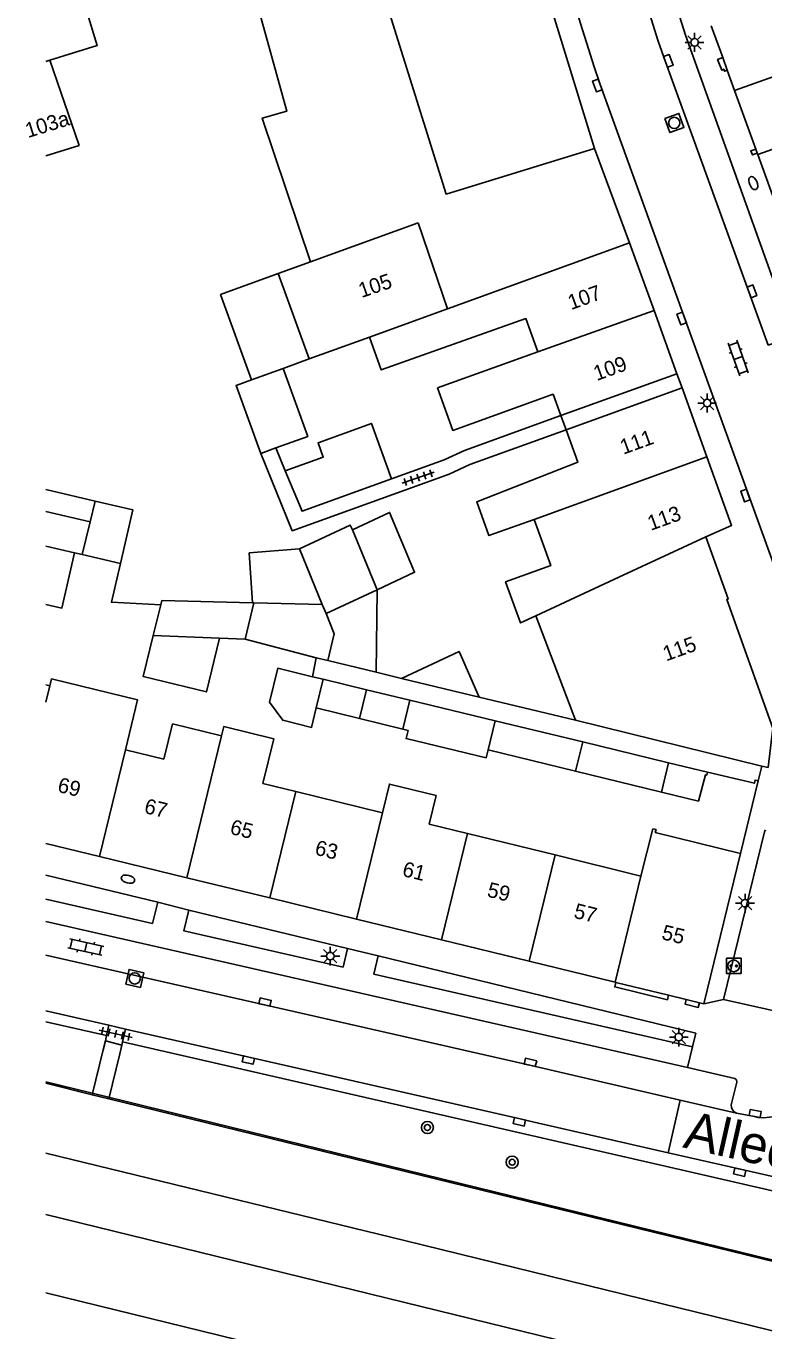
# Model space of a CAD drawing. Extents: x 132998 to 136004, y 396998 to 398512.
# Drawn here: x 132998.7 to 133047.6, y 397073.3 to 397159.9 of the extents above; entities that cross this region are included whole.
import ezdxf

# ---------------------------------------------------------------- set-up
doc = ezdxf.new("R2010")
doc.units = 0
for name, color, linetype in [('gg-afsc-erfafscheiding', 7, 'Continuous'), ('gg-afsc-muur', 7, 'Continuous'), ('gg-anno-huisnummerreeks BGT', 7, 'Continuous'), ('gg-anno-openbare ruimte label', 7, 'Continuous'), ('gg-aspt-spoorlijn', 7, 'Continuous'), ('gg-bbg-bijgebouw', 7, 'Continuous'), ('gg-bbg-gedigitaliseerde bebouwing', 7, 'Continuous'), ('gg-bbg-gedigitaliseerde bebouwing onder overbouw', 7, 'Continuous'), ('gg-bbg-gedigitaliseerde bijgebouw', 7, 'Continuous'), ('gg-bbg-gedigitaliseerde overbouw', 7, 'Continuous'), ('gg-bbg-hoofdgebouw', 7, 'Continuous'), ('gg-bbg-luifel en loopbrug', 7, 'Continuous'), ('gg-bbg-pand overbouw', 7, 'Continuous'), ('gg-bbg-tussenscheiding', 7, 'Continuous'), ('gg-knt-trap', 7, 'Continuous'), ('gg-knt-verharding', 7, 'Continuous'), ('gg-knt-verharding nz', 7, 'Continuous'), ('gg-kntw-beschoeiing', 7, 'Continuous'), ('gt-grn-groengrens', 7, 'Continuous'), ('gt-grn-weggrens', 7, 'Continuous'), ('gt-symb-boom', 7, 'Continuous'), ('gt-symb-brandkraan', 7, 'Continuous'), ('gt-symb-klinker verharding', 7, 'Continuous'), ('gt-symb-kolk', 7, 'Continuous'), ('gt-symb-laadpunt elektrisch vervoer', 7, 'Continuous'), ('gt-symb-lichtmast', 7, 'Continuous'), ('gt-symb-rioolschacht', 7, 'Continuous'), ('gt-symb-tegel verharding', 7, 'Continuous'), ('gx-grn-maaiveld', 7, 'Continuous')]:
    doc.layers.add(name, color=color, linetype=linetype)

# ---------------------------------------------------------------- blocks, each defined once
blk = doc.blocks.new('gt0-BR')
at = {"layer": 'gt-symb-brandkraan'}
for centre, radius, start, end in [((-0.244, 0), 0.206, 107.56694, 252.43307), ((0.599, -2.664), 3, 106.89205, 107.56694), ((0, -0.691), 0.938, 73.10799, 106.89205), ((-0.599, -2.664), 3, 72.43309, 73.10799), ((0.244, 0), 0.206, 287.56695, 72.43309), ((0.599, 2.664), 3, 252.43307, 253.10797), ((0, 0.691), 0.938, 253.10797, 286.89206), ((-0.599, 2.664), 3, 286.89206, 287.56695)]:
    blk.add_arc(centre, radius, start, end, dxfattribs=at)
blk = doc.blocks.new('gt0-KL1')
at = {"layer": 'gt-symb-klinker verharding'}
for p, q in [((-1.15, 0.3), (1.15, 0.3)), ((-1, -0.3), (-1, 0.3)), ((-0.5, 0.3), (-0.5, 0.45)), ((0, -0.3), (0, 0.3)), ((0.5, 0.3), (0.5, 0.45)), ((1, -0.3), (1, 0.3)), ((-1.15, -0.3), (1.15, -0.3)), ((-0.5, -0.45), (-0.5, -0.3)), ((0.5, -0.45), (0.5, -0.3))]:
    blk.add_line(p, q, dxfattribs=at)
blk = doc.blocks.new('gt0-KOLK')
at = {"layer": 'gt-symb-kolk'}
blk.add_lwpolyline([(0, 0), (0.375, 0), (0.375, 0.4), (-0.375, 0.4), (-0.375, 0), (0, 0)], dxfattribs=at)
blk = doc.blocks.new('gt0-RS')
at = {"layer": 'gt-symb-rioolschacht'}
blk.add_lwpolyline([(-0.5, -0.5), (0.5, -0.5), (0.5, 0.5), (-0.5, 0.5)], close=True, dxfattribs=at)
blk.add_circle((0, 0), 0.375, dxfattribs=at)
blk = doc.blocks.new('gt0-LMAST')
at = {"layer": 'gt-symb-lichtmast'}
for p, q in [((-0.182, 0.173), (-0.447, 0.438)), ((-0.005, 0.246), (-0.005, 0.621)), ((0.172, 0.173), (0.437, 0.438)), ((-0.255, -0.004), (-0.63, -0.004)), ((-0.182, -0.181), (-0.447, -0.446)), ((-0.005, -0.254), (-0.005, -0.629)), ((0.437, -0.446), (0.172, -0.181)), ((0.245, -0.004), (0.62, -0.004))]:
    blk.add_line(p, q, dxfattribs=at)
blk.add_circle((-0.005, -0.004), 0.25, dxfattribs=at)
blk = doc.blocks.new('gt0-TEG1')
at = {"layer": 'gt-symb-tegel verharding'}
for p, q in [((-1.125, 0), (1.125, 0)), ((-0.9, -0.25), (-0.9, 0.25)), ((-0.45, -0.25), (-0.45, 0.25)), ((0, -0.25), (0, 0.25)), ((0.45, -0.25), (0.45, 0.25)), ((0.9, -0.25), (0.9, 0.25))]:
    blk.add_line(p, q, dxfattribs=at)
blk = doc.blocks.new('gt0-LEV')
at = {"layer": 'gt-symb-laadpunt elektrisch vervoer'}
blk.add_lwpolyline([(-0.486, 0.501), (0.486, 0.501), (0.486, -0.499), (-0.486, -0.499)], close=True, dxfattribs=at)
for centre, radius in [((0, 0), 0.393), ((-0.186, 0), 0.0566), ((0.186, 0), 0.0566)]:
    blk.add_circle(centre, radius, dxfattribs=at)
blk = doc.blocks.new('gt0-BOOM')
at = {"layer": 'gt-symb-boom'}
for radius in [0.4, 0.2]:
    blk.add_circle((0, 0), radius, dxfattribs=at)

msp = doc.modelspace()

# ---------------------------------------------------------------- linework, layer by layer
at = {"layer": 'gg-afsc-erfafscheiding'}
for p, q in [((133015.868, 397130.353), (133015.248, 397131.876)), ((133022.93, 397129.828), (133026.412, 397131.088)), ((133000, 397129.113), (133003.261, 397128.357))]:
    msp.add_line(p, q, dxfattribs=at)
for points in [[(133034.156, 397134.023), (133027.77, 397131.718), (133026.412, 397131.088)], [(133034.496, 397133.082), (133028.11, 397130.776), (133026.753, 397130.147)], [(133026.753, 397130.147), (133016.342, 397126.381), (133014.246, 397131.513)], [(133007.621, 397121.478), (133004.348, 397121.645), (133004.939, 397124.218)]]:
    msp.add_lwpolyline(points, dxfattribs=at)
at = {"layer": 'gg-afsc-muur'}
for p, q in [((133038.71, 397145.49), (133036.39, 397151.74)), ((133017.685, 397116.703), (133017.93, 397117.951)), ((133023.578, 397116.593), (133021.893, 397116.998)), ((133035.133, 397113.814), (133028.729, 397115.354)), ((133047.244, 397109.797), (133046.058, 397104.982)), ((133000, 397089.727), (133003.075, 397088.972)), ((133000, 397089.727), (133003.075, 397088.972)), ((133004.183, 397088.7), (133003.075, 397088.972)), ((133004.183, 397088.7), (133003.075, 397088.972))]:
    msp.add_line(p, q, dxfattribs=at)
msp.add_lwpolyline([(133043.874, 397110.376), (133046.987, 397109.633), (133047.04, 397109.847), (133047.244, 397109.797)], dxfattribs=at)
at = {"layer": 'gg-aspt-spoorlijn'}
msp.add_line((133000, 397081.027), (133298.474, 397007.929), dxfattribs=at)
for points in [[(133000, 397085.097), (133023.788, 397079.291), (133131.609, 397052.829), (133298.931, 397011.894)], [(133000, 397075.839), (133096.746, 397052.101), (133297.901, 397002.954)]]:
    msp.add_lwpolyline(points, dxfattribs=at)
at = {"layer": 'gg-bbg-bijgebouw'}
for p, q in [((133000, 397157.513), (133000.271, 397157.598)), ((133002.213, 397151.941), (133000.271, 397157.598)), ((133018.693, 397117.767), (133017.93, 397117.951)), ((133021.893, 397116.998), (133018.693, 397117.767)), ((133021.268, 397115.837), (133018.396, 397116.531)), ((133029.793, 397113.778), (133024.139, 397115.144)), ((133035.602, 397112.375), (133029.793, 397113.778)), ((133041.302, 397110.997), (133035.602, 397112.375)), ((133043.874, 397110.376), (133041.302, 397110.997))]:
    msp.add_line(p, q, dxfattribs=at)
msp.add_lwpolyline([(133043.292, 397108.437), (133043.736, 397110.194), (133043.825, 397110.172), (133043.874, 397110.376)], dxfattribs=at)
at = {"layer": 'gg-bbg-gedigitaliseerde bebouwing'}
for p, q in [((133024.689, 397146.803), (133017.556, 397144.216)), ((133017.556, 397144.216), (133015.411, 397143.439)), ((133021.463, 397139.236), (133017.461, 397137.785)), ((133025.968, 397135.864), (133032.63, 397138.249)), ((133017.461, 397137.785), (133015.731, 397137.157)), ((133034.156, 397134.023), (133033.64, 397135.451)), ((133032.492, 397120.739), (133035.133, 397113.814)), ((133000, 397116.166), (133000.266, 397116.101)), ((133005.273, 397111.853), (133007.832, 397111.226)), ((133014.383, 397109.622), (133016.573, 397109.086)), ((133016.573, 397109.086), (133022.318, 397107.679)), ((133025.414, 397106.921), (133027.967, 397106.296)), ((133027.967, 397106.296), (133033.771, 397104.875)), ((133040.262, 397106.611), (133039.468, 397103.48)), ((133033.771, 397104.875), (133039.468, 397103.48))]:
    msp.add_line(p, q, dxfattribs=at)
for points in [[(133013.631, 397136.396), (133011.581, 397142.05), (133015.411, 397143.439)], [(133032.63, 397138.249), (133031.832, 397140.458), (133022.24, 397137.05), (133021.463, 397139.236)], [(133033.64, 397135.451), (133026.983, 397133.037), (133025.968, 397135.864)], [(133032.374, 397127.139), (133029.383, 397126.058), (133028.573, 397128.3), (133035.272, 397130.933), (133034.496, 397133.082)], [(133032.492, 397120.739), (133031.475, 397120.266), (133030.49, 397122.995), (133033.48, 397124.075), (133032.374, 397127.139)], [(133005.273, 397111.853), (133006.079, 397115.157), (133000.376, 397116.549), (133000.266, 397116.101)], [(133011.64, 397112.78), (133008.404, 397113.569), (133007.832, 397111.226)], [(133014.383, 397109.622), (133015.106, 397112.583), (133011.79, 397113.392), (133011.64, 397112.78)], [(133025.414, 397106.921), (133025.877, 397108.819), (133022.78, 397109.574), (133022.318, 397107.679)]]:
    msp.add_lwpolyline(points, dxfattribs=at)
at = {"layer": 'gg-bbg-gedigitaliseerde bebouwing onder overbouw'}
for p, q in [((133041.848, 397136.8), (133034.156, 397134.023)), ((133042.188, 397135.859), (133034.496, 397133.082))]:
    msp.add_line(p, q, dxfattribs=at)
at = {"layer": 'gg-bbg-gedigitaliseerde bijgebouw'}
for p, q in [((133000, 397151.254), (133002.213, 397151.941)), ((133015.248, 397131.876), (133014.246, 397131.513)), ((133002.926, 397126.986), (133003.261, 397128.357)), ((133000, 397127.654), (133002.926, 397126.986)), ((133021.98, 397122.475), (133020.324, 397126.438)), ((133000, 397125.352), (133001.9, 397124.916)), ((133002.394, 397124.802), (133001.9, 397124.916)), ((133004.939, 397124.218), (133002.394, 397124.802)), ((133021.98, 397122.475), (133021.893, 397116.998)), ((133007.122, 397119.431), (133007.621, 397121.478)), ((133011.513, 397119.258), (133007.122, 397119.431)), ((133013.205, 397119.191), (133011.513, 397119.258)), ((133013.205, 397119.191), (133017.93, 397117.951)), ((133017.931, 397114.626), (133018.396, 397116.531)), ((133020.801, 397113.926), (133021.268, 397115.837)), ((133024.139, 397115.144), (133023.671, 397113.225)), ((133020.801, 397113.926), (133017.931, 397114.626)), ((133029.321, 397111.847), (133035.127, 397110.43)), ((133035.127, 397110.43), (133040.824, 397109.039)), ((133040.824, 397109.039), (133043.292, 397108.437))]:
    msp.add_line(p, q, dxfattribs=at)
for points in [[(133014.246, 397131.513), (133012.61, 397136.025), (133013.631, 397136.396)], [(133015.731, 397137.157), (133017.368, 397132.645), (133015.248, 397131.876)], [(133022.93, 397129.828), (133021.598, 397133.501), (133018.048, 397132.214), (133018.391, 397131.267), (133015.868, 397130.353)], [(133022.93, 397129.828), (133016.989, 397127.678), (133015.868, 397130.353)], [(133004.939, 397124.218), (133005.757, 397127.779), (133003.261, 397128.357)], [(133020.324, 397126.438), (133020.189, 397126.762), (133016.828, 397125.189)], [(133016.828, 397125.189), (133013.482, 397124.908), (133013.699, 397121.607)], [(133013.699, 397121.607), (133007.688, 397121.751), (133007.621, 397121.478)], [(133029.321, 397111.847), (133029.195, 397111.329), (133023.887, 397112.593), (133024.017, 397113.141), (133023.671, 397113.225)]]:
    msp.add_lwpolyline(points, dxfattribs=at)
at = {"layer": 'gg-bbg-gedigitaliseerde overbouw'}
msp.add_line((133034.156, 397134.023), (133034.496, 397133.082), dxfattribs=at)
at = {"layer": 'gg-bbg-hoofdgebouw'}
for p, q in [((133036.39, 397151.74), (133029.95, 397172.66)), ((133044.887, 397157.769), (133044.128, 397159.869)), ((133045.191, 397156.929), (133044.887, 397157.769)), ((133045.672, 397155.599), (133045.191, 397156.929)), ((133047.081, 397151.706), (133045.672, 397155.599)), ((133047.18, 397151.433), (133047.081, 397151.706)), ((133047.215, 397151.335), (133047.18, 397151.433)), ((133048.761, 397147.06), (133047.215, 397151.335)), ((133026.631, 397141.114), (133024.689, 397146.803)), ((133038.71, 397145.49), (133026.631, 397141.114)), ((133040.335, 397140.991), (133038.71, 397145.49)), ((133041.848, 397136.8), (133040.335, 397140.991)), ((133043.838, 397131.288), (133042.188, 397135.859)), ((133047.484, 397110.772), (133035.133, 397113.814)), ((133047.9, 397110.67), (133047.484, 397110.772)), ((133000, 397105.646), (133003.548, 397104.78)), ((133009.343, 397103.366), (133003.548, 397104.78)), ((133046.058, 397104.982), (133043.63, 397095)), ((133014.849, 397102.023), (133009.343, 397103.366)), ((133020.595, 397100.621), (133014.849, 397102.023)), ((133026.246, 397099.242), (133020.595, 397100.621)), ((133032.051, 397097.825), (133026.246, 397099.242)), ((133037.749, 397096.435), (133032.051, 397097.825)), ((133037.801, 397096.422), (133037.749, 397096.435)), ((133041.298, 397095.569), (133037.801, 397096.422)), ((133042.464, 397095.284), (133041.298, 397095.569)), ((133043.339, 397095.071), (133042.464, 397095.284)), ((133043.63, 397095), (133043.339, 397095.071))]:
    msp.add_line(p, q, dxfattribs=at)
for points in [[(133027.829, 397171.984), (133020.038, 397169.502), (133026.543, 397148.712), (133036.39, 397151.74)], [(133043.76, 397125.98), (133045.48, 397126.74), (133043.838, 397131.288)], [(133047.9, 397110.67), (133048.22, 397113.28), (133045.151, 397121.82), (133045.25, 397121.86), (133043.76, 397125.98)], [(133046.058, 397104.982), (133040.419, 397106.37), (133040.466, 397106.561), (133040.262, 397106.611)]]:
    msp.add_lwpolyline(points, dxfattribs=at)
at = {"layer": 'gg-bbg-luifel en loopbrug'}
for p, q in [((133018.396, 397116.531), (133017.685, 397116.703)), ((133028.729, 397115.354), (133023.578, 397116.593)), ((133024.139, 397115.144), (133021.268, 397115.837)), ((133023.671, 397113.225), (133020.801, 397113.926))]:
    msp.add_line(p, q, dxfattribs=at)
for points in [[(133021.98, 397122.475), (133024.455, 397123.634), (133022.799, 397127.597), (133020.324, 397126.438)], [(133000, 397121.493), (133001.058, 397121.25), (133001.9, 397124.916)], [(133007.122, 397119.431), (133006.458, 397116.71), (133010.642, 397115.689), (133011.513, 397119.258)], [(133023.578, 397116.593), (133027.406, 397118.374), (133028.729, 397115.354)], [(133017.931, 397114.626), (133017.618, 397113.342), (133015.712, 397113.807), (133014.828, 397115.007), (133015.379, 397117.266), (133017.685, 397116.703)]]:
    msp.add_lwpolyline(points, dxfattribs=at)
at = {"layer": 'gg-bbg-pand overbouw'}
msp.add_line((133042.188, 397135.859), (133041.848, 397136.8), dxfattribs=at)
at = {"layer": 'gg-bbg-tussenscheiding'}
for p, q in [((133045.672, 397155.599), (133060.035, 397160.718)), ((133047.215, 397151.335), (133058.546, 397155.435)), ((133015.411, 397143.439), (133017.461, 397137.785)), ((133026.631, 397141.114), (133021.463, 397139.236)), ((133032.63, 397138.249), (133040.335, 397140.991)), ((133013.631, 397136.396), (133015.731, 397137.157)), ((133032.374, 397127.139), (133043.838, 397131.288)), ((133002.926, 397126.986), (133002.394, 397124.802)), ((133018.331, 397121.496), (133016.828, 397125.189)), ((133021.98, 397122.475), (133018.58, 397120.884)), ((133013.794, 397121.605), (133013.205, 397119.191)), ((133013.699, 397121.607), (133013.794, 397121.605)), ((133013.794, 397121.605), (133018.331, 397121.496)), ((133018.58, 397120.884), (133018.331, 397121.496)), ((133000, 397115.013), (133000.266, 397116.101)), ((133029.321, 397111.847), (133029.793, 397113.778)), ((133011.64, 397112.78), (133009.343, 397103.366)), ((133035.127, 397110.43), (133035.602, 397112.375)), ((133005.273, 397111.853), (133003.548, 397104.78)), ((133040.824, 397109.039), (133041.302, 397110.997)), ((133016.573, 397109.086), (133014.849, 397102.023)), ((133022.318, 397107.679), (133020.595, 397100.621)), ((133027.967, 397106.296), (133026.246, 397099.242)), ((133033.771, 397104.875), (133032.051, 397097.825)), ((133039.468, 397103.48), (133037.749, 397096.435))]:
    msp.add_line(p, q, dxfattribs=at)
for points in [[(133032.492, 397120.739), (133038, 397123.301), (133043.76, 397125.98)], [(133018.58, 397120.884), (133019.125, 397119.546), (133018.693, 397117.767)]]:
    msp.add_lwpolyline(points, dxfattribs=at)
at = {"layer": 'gg-knt-trap'}
for p, q in [((133003.943, 397092.55), (133003.796, 397091.943)), ((133005.031, 397092.266), (133003.943, 397092.55)), ((133005.031, 397092.266), (133004.893, 397091.686)), ((133003.796, 397091.943), (133003.075, 397088.972)), ((133004.893, 397091.686), (133004.183, 397088.7))]:
    msp.add_line(p, q, dxfattribs=at)
at = {"layer": 'gg-knt-verharding'}
for p, q in [((133000, 397103.543), (133007.417, 397101.741)), ((133000, 397101.933), (133007.074, 397100.325)), ((133007.074, 397100.325), (133007.417, 397101.741)), ((133019.997, 397098.667), (133009.477, 397101.224)), ((133000, 397100.457), (133042.562, 397090.768)), ((133019.71, 397097.441), (133019.997, 397098.667)), ((133022.039, 397098.175), (133043.095, 397093.045)), ((133049.796, 397094.19), (133044.943, 397095.289)), ((133000, 397094.528), (133004.177, 397093.576)), ((133004.177, 397093.576), (133004.021, 397092.894)), ((133004.177, 397093.576), (133005.272, 397093.327)), ((133005.272, 397093.327), (133005.081, 397092.486)), ((133012.887, 397091.593), (133005.272, 397093.327)), ((133004.021, 397092.894), (133003.943, 397092.55)), ((133005.081, 397092.486), (133005.031, 397092.266)), ((133043.095, 397093.045), (133042.877, 397092.149)), ((133042.07, 397088.613), (133045.806, 397087.748)), ((133041.274, 397085.12), (133032.389, 397087.151))]:
    msp.add_line(p, q, dxfattribs=at)
for points in [[(133017.556, 397144.216), (133014.352, 397153.76), (133015.981, 397154.209), (133013.244, 397164.145), (133002.677, 397160.967), (133003.405, 397158.577), (133000.271, 397157.598)], [(133047.902, 397138.692), (133049.58, 397139.271), (133042.429, 397159.249), (133040.998, 397163.77)], [(133035.214, 397160.813), (133036.355, 397157.149), (133036.761, 397155.995), (133049.749, 397120.034)], [(133044.887, 397157.769), (133044.551, 397157.65), (133044.822, 397156.942), (133044.956, 397156.996), (133045.003, 397156.862), (133045.191, 397156.929)], [(133047.081, 397151.706), (133046.749, 397151.58), (133046.855, 397151.315), (133047.18, 397151.433)], [(133044.943, 397095.289), (133047.678, 397106.506), (133047.755, 397106.487)], [(133009.477, 397101.224), (133009.144, 397099.85), (133019.71, 397097.441)], [(133000, 397098.237), (133014.489, 397094.923), (133032.094, 397090.923), (133042.07, 397088.613)], [(133042.877, 397092.149), (133021.744, 397096.97), (133022.039, 397098.175)], [(133041.298, 397095.569), (133041.225, 397095.268), (133037.728, 397096.121), (133037.801, 397096.422)], [(133043.339, 397095.071), (133043.264, 397094.765), (133042.39, 397094.978), (133042.464, 397095.284)], [(133032.389, 397087.151), (133031.448, 397087.366), (133012.887, 397091.593)], [(133042.562, 397090.768), (133045.692, 397090.055), (133045.797, 397089.948), (133045.834, 397089.807), (133045.453, 397088.309)], [(133048.274, 397087.518), (133047.996, 397087.471), (133047.621, 397087.431), (133047.242, 397087.463), (133047.005, 397087.523), (133045.806, 397087.748)], [(133051.889, 397082.7), (133046.065, 397084.025), (133041.274, 397085.12)]]:
    msp.add_lwpolyline(points, dxfattribs=at)
msp.add_arc((133045.982, 397088.25), 0.532, 173.65617, 250.70279, dxfattribs=at)
at = {"layer": 'gg-knt-verharding nz'}
msp.add_lwpolyline([(133047.902, 397138.692), (133041.092, 397157.481), (133040.608, 397158.865), (133039.586, 397162.143)], dxfattribs=at)
at = {"layer": 'gg-kntw-beschoeiing'}
msp.add_lwpolyline([(133293.908, 397017.321), (133294.015, 397017.844), (133281.102, 397020.96), (133261.323, 397025.845), (133257.889, 397026.669), (133240.574, 397030.918), (133215.176, 397037.087), (133173.826, 397047.249), (133156.339, 397051.485), (133065.484, 397073.822), (133055.258, 397076.278), (133002.984, 397089.089), (133000, 397089.82)], dxfattribs=at)
at = {"layer": 'gt-grn-groengrens'}
for p, q in [((133000, 397093.81), (133004.021, 397092.894)), ((133005.081, 397092.486), (133041.069, 397084.222))]:
    msp.add_line(p, q, dxfattribs=at)
msp.add_lwpolyline([(133041.069, 397084.222), (133093.229, 397072.243), (133093.148, 397070.541), (133113.163, 397066.046), (133113.393, 397066.97), (133134.695, 397061.803), (133163.517, 397055.064)], dxfattribs=at)
at = {"layer": 'gt-grn-weggrens'}
for p, q in [((133047.244, 397109.797), (133047.484, 397110.772)), ((133009.477, 397101.224), (133007.417, 397101.741)), ((133022.039, 397098.175), (133019.997, 397098.667)), ((133044.943, 397095.289), (133043.63, 397095)), ((133042.877, 397092.149), (133042.562, 397090.768)), ((133042.07, 397088.613), (133041.274, 397085.12))]:
    msp.add_line(p, q, dxfattribs=at)
at = {"layer": 'gx-grn-maaiveld'}
msp.add_lwpolyline([(133004.183, 397088.7), (133026.835, 397083.155), (133162.377, 397049.975)], dxfattribs=at)

# ---------------------------------------------------------------- block references
at = {"layer": 'gt-symb-boom'}
for p in [(133025.303, 397086.794), (133030.926, 397084.494)]:
    msp.add_blockref('gt0-BOOM', p, dxfattribs=at)
at = {"layer": 'gt-symb-brandkraan'}
for p, rotation in [((133046.913, 397149.447), 112.64190009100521), ((133005.442, 397103.274), 165.40804380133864)]:
    msp.add_blockref('gt0-BR', p, dxfattribs=dict(at, rotation=rotation))
at = {"layer": 'gt-symb-klinker verharding'}
for p, rotation in [((133045.915, 397137.84), -70.49642676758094), ((133002.648, 397098.769), -12.47907180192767)]:
    msp.add_blockref('gt0-KL1', p, dxfattribs=dict(at, rotation=rotation))
at = {"layer": 'gt-symb-kolk'}
for p, rotation in [((133041.092, 397157.481), -70.06095208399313), ((133036.761, 397155.995), 109.3955283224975), ((133046.637, 397142.198), -70.18818811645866), ((133042.354, 397140.528), 109.88516511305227), ((133046.583, 397128.785), 109.81181188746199), ((133014.489, 397094.923), -12.827123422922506), ((133013.463, 397091.463), 167.17287657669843), ((133032.094, 397090.923), -13.063337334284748), ((133047.005, 397087.523), -10.602058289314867), ((133031.448, 397087.366), 167.11702052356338), ((133046.065, 397084.025), 167.17287657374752)]:
    msp.add_blockref('gt0-KOLK', p, dxfattribs=dict(at, rotation=rotation))
at = {"layer": 'gt-symb-laadpunt elektrisch vervoer'}
msp.add_blockref('gt0-LEV', (133045.615, 397097.519), dxfattribs=at)
at = {"layer": 'gt-symb-lichtmast'}
for p in [(133043.025, 397158.783), (133043.861, 397134.859), (133046.374, 397101.678), (133018.864, 397098.168), (133041.98, 397092.796)]:
    msp.add_blockref('gt0-LMAST', p, dxfattribs=at)
at = {"layer": 'gt-symb-rioolschacht'}
for p, rotation in [((133041.677, 397153.434), -70.55043123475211), ((133005.893, 397096.684), -13.00750479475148)]:
    msp.add_blockref('gt0-RS', p, dxfattribs=dict(at, rotation=rotation))
at = {"layer": 'gt-symb-tegel verharding'}
for p, rotation in [((133024.688, 397129.905), 18.724868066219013), ((133004.62, 397093.003), -12.479071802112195)]:
    msp.add_blockref('gt0-TEG1', p, dxfattribs=dict(at, rotation=rotation))

# ---------------------------------------------------------------- texts
at = {"layer": 'gg-anno-huisnummerreeks BGT'}
for s, rotation, p in [('103a', 17.3, (132998.812, 397152.43)), ('105', 18.8, (133020.933, 397141.817)), ('107', 19.9, (133034.834, 397141.017)), ('109', 19.9, (133036.533, 397136.312)), ('111', 19.9, (133038.297, 397131.424)), ('113', 19.9, (133040.12, 397126.374)), ('115', 19.8, (133041.138, 397117.712)), ('69', 346.3, (133000.716, 397109.073)), ('67', 346.3, (133006.463, 397107.671)), ('65', 346.3, (133012.154, 397106.283)), ('63', 346.3, (133017.779, 397104.91)), ('61', 346.3, (133023.582, 397103.494)), ('59', 346.3, (133029.206, 397102.122)), ('57', 346.3, (133034.954, 397100.719)), ('55', 346.3, (133040.782, 397099.297))]:
    msp.add_text(s, height=1, rotation=rotation, dxfattribs=at).set_placement(p)
at = {"layer": 'gg-anno-openbare ruimte label'}
msp.add_text('Alleenhouderstraat', height=2.5, rotation=347.3, dxfattribs=at).set_placement((133042.186, 397085.487))

doc.saveas('drawing.dxf')
